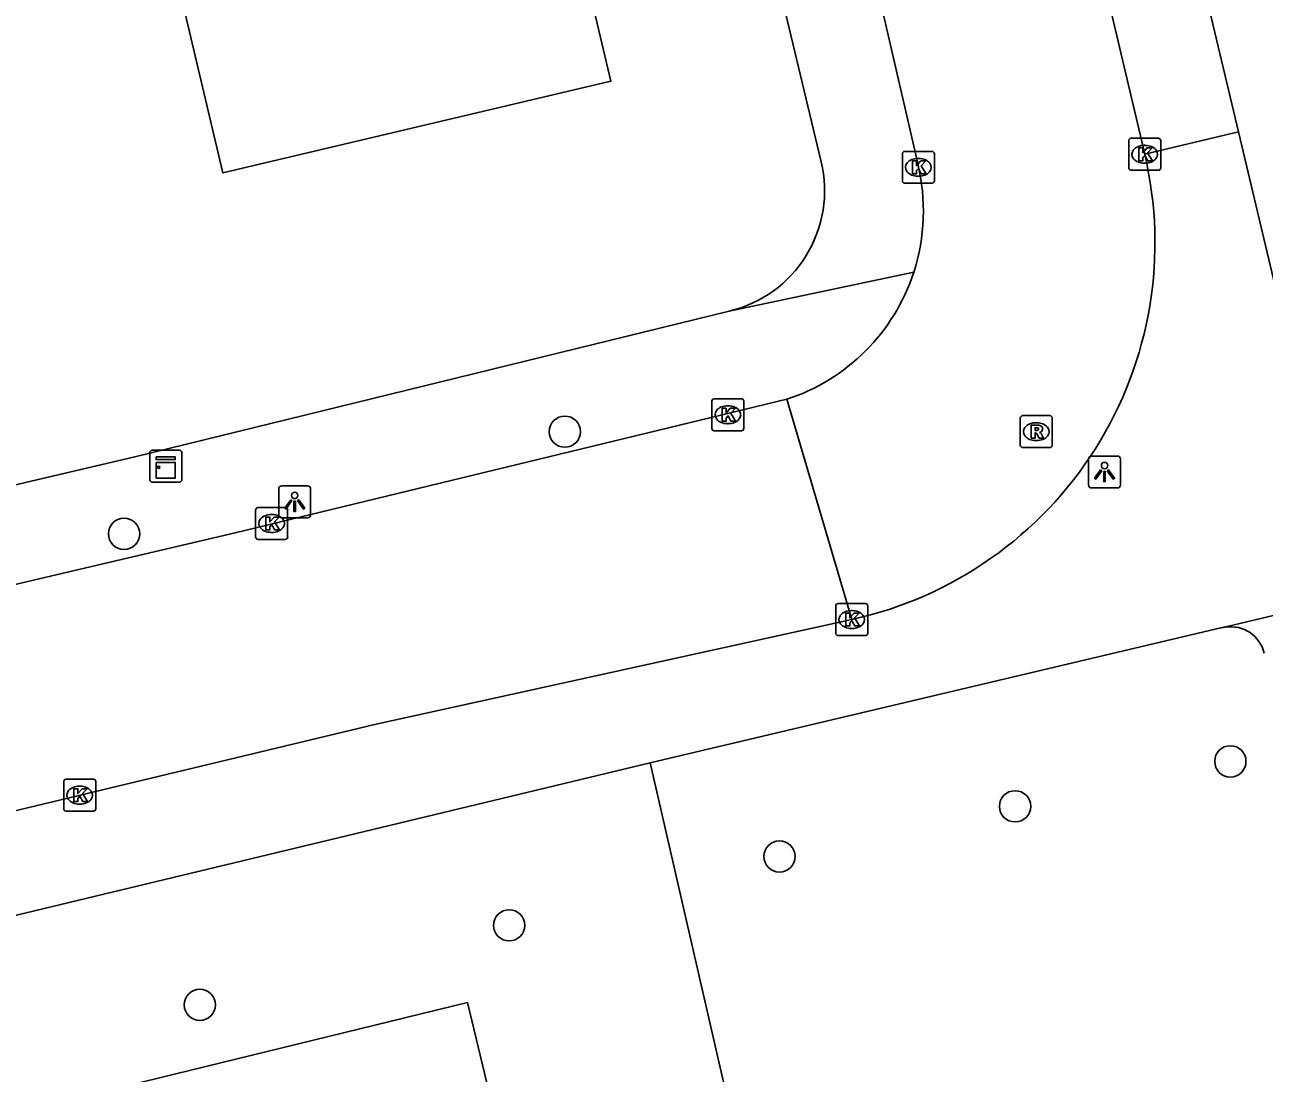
# Model space of a CAD drawing. Extents: x 162026 to 163499, y 387297 to 388169.
# Drawn here: x 163098.88 to 163137.65, y 387780.44 to 387813.24 of the extents above; entities that cross this region are included whole.
import ezdxf

# ---------------------------------------------------------------- set-up
doc = ezdxf.new("R2010")
doc.units = 0
for name, color, linetype in [('IMGEO_Boom', 7, 'Continuous'), ('IMGEO_Groenvoorziening', 7, 'Continuous'), ('IMGEO_Kast', 7, 'Continuous'), ('IMGEO_Kolk', 7, 'Continuous'), ('IMGEO_Lichtpunt', 7, 'Continuous'), ('IMGEO_Pand', 7, 'Continuous'), ('IMGEO_Rijbaan_lokaal_open', 7, 'Continuous'), ('IMGEO_Rioolput', 7, 'Continuous'), ('IMGEO_Voetpad_open', 7, 'Continuous')]:
    doc.layers.add(name, color=color, linetype=linetype)

msp = doc.modelspace()

# ---------------------------------------------------------------- linework, layer by layer
at = {"layer": 'IMGEO_Boom'}
for centre in [(163115.774, 387800.515), (163101.984, 387797.319), (163136.591, 387790.2), (163129.856, 387788.793), (163122.486, 387787.226), (163114.032, 387785.07), (163104.355, 387782.581)]:
    msp.add_circle(centre, 0.489, dxfattribs=at)
at = {"layer": 'IMGEO_Groenvoorziening'}
for points in [[(163118.446, 387790.157), (163125.27, 387760.423)], [(163118.461, 387758.815), (163112.724, 387782.656), (163067.318, 387771.549)]]:
    msp.add_lwpolyline(points, dxfattribs=at)
at = {"layer": 'IMGEO_Kast'}
for p, q in [((163102.791, 387799.011), (163102.791, 387799.852)), ((163102.791, 387799.852), (163102.791, 387799.011)), ((163102.866, 387799.936), (163103.707, 387799.936)), ((163103.707, 387799.936), (163102.866, 387799.936)), ((163103.791, 387799.861), (163103.791, 387799.02)), ((163103.791, 387799.02), (163103.791, 387799.861)), ((163103.716, 387798.936), (163102.875, 387798.936)), ((163102.875, 387798.936), (163103.716, 387798.936))]:
    msp.add_line(p, q, dxfattribs=at)
for points in [[(163102.986, 387799.726), (163103.586, 387799.726), (163103.586, 387799.641), (163102.986, 387799.641), (163102.986, 387799.726)], [(163102.986, 387799.551), (163103.586, 387799.551), (163103.586, 387799.062), (163102.986, 387799.062), (163102.986, 387799.551)]]:
    msp.add_lwpolyline(points, dxfattribs=at)
msp.add_circle((163103.07, 387799.4), 0.0377, dxfattribs=at)
for centre, start, end in [((163102.869, 387799.858), 92.4484, 184.2845), ((163102.869, 387799.858), 92.4484, 184.2845), ((163103.713, 387799.858), 2.4484, 94.2845), ((163103.713, 387799.858), 2.4484, 94.2845), ((163102.869, 387799.014), 182.4484, 274.2845), ((163102.869, 387799.014), 182.4484, 274.2845), ((163103.713, 387799.014), 272.4484, 4.2845), ((163103.713, 387799.014), 272.4484, 4.2845)]:
    msp.add_arc(centre, 0.0779, start, end, dxfattribs=at)
at = {"layer": 'IMGEO_Kolk'}
for p, q in [((163133.487, 387809.693), (163134.339, 387809.693)), ((163126.406, 387809.285), (163127.258, 387809.285)), ((163133.412, 387808.767), (163133.412, 387809.619)), ((163133.9, 387809.473), (163133.925, 387809.473)), ((163134.413, 387809.619), (163134.413, 387808.767)), ((163126.331, 387808.359), (163126.331, 387809.211)), ((163126.819, 387809.065), (163126.844, 387809.065)), ((163127.332, 387809.211), (163127.332, 387808.359)), ((163133.923, 387808.913), (163133.898, 387808.913)), ((163126.842, 387808.505), (163126.817, 387808.505)), ((163134.339, 387808.693), (163133.487, 387808.693)), ((163127.258, 387808.285), (163126.406, 387808.285)), ((163120.446, 387801.545), (163121.298, 387801.545)), ((163120.371, 387800.619), (163120.371, 387801.471)), ((163120.859, 387801.325), (163120.884, 387801.325)), ((163121.372, 387801.471), (163121.372, 387800.619)), ((163120.882, 387800.765), (163120.857, 387800.765)), ((163121.298, 387800.545), (163120.446, 387800.545)), ((163106.101, 387797.217), (163106.101, 387798.069)), ((163106.176, 387798.143), (163107.028, 387798.143)), ((163107.102, 387798.069), (163107.102, 387797.217)), ((163106.589, 387797.923), (163106.614, 387797.923)), ((163106.612, 387797.363), (163106.587, 387797.363)), ((163107.028, 387797.143), (163106.176, 387797.143)), ((163124.246, 387794.211), (163124.246, 387795.063)), ((163124.321, 387795.137), (163125.173, 387795.137)), ((163124.734, 387794.917), (163124.759, 387794.917)), ((163125.247, 387795.063), (163125.247, 387794.211)), ((163125.173, 387794.137), (163124.321, 387794.137)), ((163124.757, 387794.357), (163124.732, 387794.357)), ((163100.097, 387788.717), (163100.097, 387789.569)), ((163100.172, 387789.643), (163101.024, 387789.643)), ((163101.098, 387789.569), (163101.098, 387788.717)), ((163100.585, 387789.423), (163100.61, 387789.423)), ((163100.608, 387788.863), (163100.583, 387788.863)), ((163101.024, 387788.643), (163100.172, 387788.643))]:
    msp.add_line(p, q, dxfattribs=at)
for points in [[(163133.487, 387809.693), (163134.339, 387809.693)], [(163126.406, 387809.285), (163127.258, 387809.285)], [(163133.412, 387808.767), (163133.412, 387809.619)], [(163133.733, 387809.393), (163133.856, 387809.393), (163133.856, 387809.242), (163133.986, 387809.393), (163134.15, 387809.393), (163134.004, 387809.242), (163134.157, 387808.993), (163134.005, 387808.993), (163133.92, 387809.157), (163133.856, 387809.09), (163133.856, 387808.993), (163133.733, 387808.993), (163133.733, 387809.393)], [(163134.413, 387809.619), (163134.413, 387808.767)], [(163126.331, 387808.359), (163126.331, 387809.211)], [(163126.652, 387808.985), (163126.775, 387808.985), (163126.775, 387808.834), (163126.905, 387808.985), (163127.069, 387808.985), (163126.923, 387808.834), (163127.076, 387808.585), (163126.924, 387808.585), (163126.839, 387808.749), (163126.775, 387808.682), (163126.775, 387808.585), (163126.652, 387808.585), (163126.652, 387808.985)], [(163127.332, 387809.211), (163127.332, 387808.359)], [(163134.339, 387808.693), (163133.487, 387808.693)], [(163127.258, 387808.285), (163126.406, 387808.285)], [(163120.446, 387801.545), (163121.298, 387801.545)], [(163120.371, 387800.619), (163120.371, 387801.471)], [(163120.692, 387801.245), (163120.815, 387801.245), (163120.815, 387801.094), (163120.945, 387801.245), (163121.109, 387801.245), (163120.963, 387801.094), (163121.116, 387800.845), (163120.964, 387800.845), (163120.879, 387801.009), (163120.815, 387800.942), (163120.815, 387800.845), (163120.692, 387800.845), (163120.692, 387801.245)], [(163121.372, 387801.471), (163121.372, 387800.619)], [(163121.298, 387800.545), (163120.446, 387800.545)], [(163106.101, 387797.217), (163106.101, 387798.069)], [(163106.176, 387798.143), (163107.028, 387798.143)], [(163107.102, 387798.069), (163107.102, 387797.217)], [(163106.422, 387797.843), (163106.545, 387797.843), (163106.545, 387797.692), (163106.675, 387797.843), (163106.839, 387797.843), (163106.693, 387797.692), (163106.846, 387797.443), (163106.694, 387797.443), (163106.609, 387797.607), (163106.545, 387797.54), (163106.545, 387797.443), (163106.422, 387797.443), (163106.422, 387797.843)], [(163107.028, 387797.143), (163106.176, 387797.143)], [(163124.246, 387794.211), (163124.246, 387795.063)], [(163124.321, 387795.137), (163125.173, 387795.137)], [(163125.247, 387795.063), (163125.247, 387794.211)], [(163124.567, 387794.837), (163124.69, 387794.837), (163124.69, 387794.686), (163124.82, 387794.837), (163124.984, 387794.837), (163124.838, 387794.686), (163124.991, 387794.437), (163124.839, 387794.437), (163124.754, 387794.601), (163124.69, 387794.534), (163124.69, 387794.437), (163124.567, 387794.437), (163124.567, 387794.837)], [(163125.173, 387794.137), (163124.321, 387794.137)], [(163100.097, 387788.717), (163100.097, 387789.569)], [(163100.172, 387789.643), (163101.024, 387789.643)], [(163101.098, 387789.569), (163101.098, 387788.717)], [(163100.418, 387789.343), (163100.541, 387789.343), (163100.541, 387789.192), (163100.671, 387789.343), (163100.835, 387789.343), (163100.689, 387789.192), (163100.842, 387788.943), (163100.69, 387788.943), (163100.605, 387789.107), (163100.541, 387789.04), (163100.541, 387788.943), (163100.418, 387788.943), (163100.418, 387789.343)], [(163101.024, 387788.643), (163100.172, 387788.643)]]:
    msp.add_lwpolyline(points, dxfattribs=at)
for centre, start, end in [((163133.489, 387809.617), 91.552, 178.448), ((163133.489, 387809.617), 91.552, 178.448), ((163134.337, 387809.617), 1.552, 88.448), ((163134.337, 387809.617), 1.552, 88.448), ((163126.408, 387809.209), 91.552, 178.448), ((163126.408, 387809.209), 91.552, 178.448), ((163127.256, 387809.209), 1.552, 88.448), ((163127.256, 387809.209), 1.552, 88.448), ((163133.489, 387808.769), 181.552, 268.448), ((163133.489, 387808.769), 181.552, 268.448), ((163134.337, 387808.769), 271.552, 358.448), ((163134.337, 387808.769), 271.552, 358.448), ((163126.408, 387808.361), 181.552, 268.448), ((163126.408, 387808.361), 181.552, 268.448), ((163127.256, 387808.361), 271.552, 358.448), ((163127.256, 387808.361), 271.552, 358.448), ((163120.448, 387801.469), 91.552, 178.448), ((163120.448, 387801.469), 91.552, 178.448), ((163121.296, 387801.469), 1.552, 88.448), ((163121.296, 387801.469), 1.552, 88.448), ((163120.448, 387800.621), 181.552, 268.448), ((163120.448, 387800.621), 181.552, 268.448), ((163121.296, 387800.621), 271.552, 358.448), ((163121.296, 387800.621), 271.552, 358.448), ((163106.178, 387798.067), 91.552, 178.448), ((163106.178, 387798.067), 91.552, 178.448), ((163107.026, 387798.067), 1.552, 88.448), ((163107.026, 387798.067), 1.552, 88.448), ((163106.178, 387797.219), 181.552, 268.448), ((163106.178, 387797.219), 181.552, 268.448), ((163107.026, 387797.219), 271.552, 358.448), ((163107.026, 387797.219), 271.552, 358.448), ((163124.323, 387795.061), 91.552, 178.448), ((163124.323, 387795.061), 91.552, 178.448), ((163125.171, 387795.061), 1.552, 88.448), ((163125.171, 387795.061), 1.552, 88.448), ((163124.323, 387794.213), 181.552, 268.448), ((163124.323, 387794.213), 181.552, 268.448), ((163125.171, 387794.213), 271.552, 358.448), ((163125.171, 387794.213), 271.552, 358.448), ((163100.174, 387789.567), 91.552, 178.448), ((163100.174, 387789.567), 91.552, 178.448), ((163101.022, 387789.567), 1.552, 88.448), ((163101.022, 387789.567), 1.552, 88.448), ((163100.174, 387788.719), 181.552, 268.448), ((163100.174, 387788.719), 181.552, 268.448), ((163101.022, 387788.719), 271.552, 358.448), ((163101.022, 387788.719), 271.552, 358.448)]:
    msp.add_arc(centre, 0.0765, start, end, dxfattribs=at)
for centre, major_axis, ratio, start_param, end_param in [((163133.899, 387809.193), (-0.387, 0.002), 0.722429, 4.712389, 7.853982), ((163133.924, 387809.193), (-0.39, 0.002), 0.717154, 1.570796, 4.712389), ((163126.818, 387808.785), (-0.387, 0.002), 0.722429, 4.712389, 7.853982), ((163126.843, 387808.785), (-0.39, 0.002), 0.717154, 1.570796, 4.712389), ((163120.858, 387801.045), (-0.387, 0.002), 0.722429, 4.712389, 7.853982), ((163120.883, 387801.045), (-0.39, 0.002), 0.717154, 1.570796, 4.712389), ((163106.588, 387797.643), (-0.387, 0.002), 0.722429, 4.712389, 7.853982), ((163106.613, 387797.643), (-0.39, 0.002), 0.717154, 1.570796, 4.712389), ((163124.733, 387794.637), (-0.387, 0.002), 0.722429, 4.712389, 7.853982), ((163124.758, 387794.637), (-0.39, 0.002), 0.717154, 1.570796, 4.712389), ((163100.584, 387789.143), (-0.387, 0.002), 0.722429, 4.712389, 7.853982), ((163100.609, 387789.143), (-0.39, 0.002), 0.717154, 1.570796, 4.712389)]:
    msp.add_ellipse(centre, major_axis=major_axis, ratio=ratio, start_param=start_param, end_param=end_param, dxfattribs=at)
at = {"layer": 'IMGEO_Lichtpunt'}
for p, q in [((163132.156, 387799.657), (163132.156, 387798.85)), ((163132.156, 387799.657), (163132.156, 387798.85)), ((163133.058, 387799.752), (163132.25, 387799.752)), ((163133.058, 387799.752), (163132.25, 387799.752)), ((163133.152, 387798.85), (163133.152, 387799.657)), ((163133.152, 387798.85), (163133.152, 387799.657)), ((163107.726, 387798.816), (163106.918, 387798.816)), ((163107.726, 387798.816), (163106.918, 387798.816)), ((163106.824, 387798.721), (163106.824, 387797.914)), ((163106.824, 387798.721), (163106.824, 387797.914)), ((163107.82, 387797.914), (163107.82, 387798.721)), ((163107.82, 387797.914), (163107.82, 387798.721)), ((163132.25, 387798.756), (163133.058, 387798.756)), ((163132.25, 387798.756), (163133.058, 387798.756)), ((163106.918, 387797.82), (163107.726, 387797.82)), ((163106.918, 387797.82), (163107.726, 387797.82))]:
    msp.add_line(p, q, dxfattribs=at)
for points in [[(163132.53, 387799.321), (163132.569, 387799.293), (163132.381, 387799.031), (163132.343, 387799.058), (163132.53, 387799.321)], [(163132.632, 387799.273), (163132.679, 387799.273), (163132.679, 387798.951), (163132.632, 387798.951), (163132.632, 387799.273)], [(163132.742, 387799.293), (163132.78, 387799.32), (163132.967, 387799.058), (163132.928, 387799.03), (163132.742, 387799.293)], [(163107.198, 387798.385), (163107.237, 387798.357), (163107.049, 387798.095), (163107.011, 387798.122), (163107.198, 387798.385)], [(163107.3, 387798.337), (163107.347, 387798.337), (163107.347, 387798.015), (163107.3, 387798.015), (163107.3, 387798.337)], [(163107.41, 387798.357), (163107.448, 387798.384), (163107.635, 387798.122), (163107.596, 387798.094), (163107.41, 387798.357)]]:
    msp.add_lwpolyline(points, dxfattribs=at)
for centre in [(163132.655, 387799.455), (163107.323, 387798.519)]:
    msp.add_circle(centre, 0.0994, dxfattribs=at)
for centre, start, end in [((163132.25, 387799.657), 90, 180), ((163132.25, 387799.657), 90, 180), ((163133.058, 387799.657), 0, 90), ((163133.058, 387799.657), 0, 90), ((163106.918, 387798.721), 90, 180), ((163106.918, 387798.721), 90, 180), ((163107.726, 387798.721), 0, 90), ((163107.726, 387798.721), 0, 90), ((163132.25, 387798.85), 180, 270), ((163132.25, 387798.85), 180, 270), ((163133.058, 387798.85), 270, 0), ((163133.058, 387798.85), 270, 360), ((163106.918, 387797.914), 180, 270), ((163106.918, 387797.914), 180, 270), ((163107.726, 387797.914), 270, 0), ((163107.726, 387797.914), 270, 360)]:
    msp.add_arc(centre, 0.0946, start, end, dxfattribs=at)
at = {"layer": 'IMGEO_Pand'}
msp.add_lwpolyline([(163115.71, 387817.835), (163117.212, 387811.48), (163105.469, 387808.704), (163105.079, 387808.612), (163103.575, 387814.971), (163103.926, 387815.054)], dxfattribs=at)
at = {"layer": 'IMGEO_Rijbaan_lokaal_open'}
for points in [[(163116.089, 387883.657), (163117.335, 387878.524), (163118.765, 387872.632), (163123.367, 387853.675), (163124.521, 387848.92), (163130.919, 387821.905), (163131.803, 387818.15), (163133.911, 387809.197)], [(163126.811, 387808.9), (163122.929, 387825.761), (163121.334, 387832.421), (163118.544, 387844.065), (163117.591, 387848.044), (163112.585, 387868.725)], [(163070.931, 387789.294), (163090.579, 387793.844), (163094.351, 387794.745), (163101.106, 387796.333), (163105.465, 387797.346), (163122.722, 387801.529)], [(163122.722, 387801.529), (163124.751, 387794.639)], [(163031.703, 387772.606), (163109.875, 387791.368), (163124.751, 387794.639)]]:
    msp.add_lwpolyline(points, dxfattribs=at)
for centre, radius, start, end in [((163122.16, 387806.43), 12.073, 282.3943, 13.2489), ((163120.783, 387807.419), 6.207, 341.9877, 13.8013), ((163120.791, 387807.42), 6.199, 288.1439, 341.9572)]:
    msp.add_arc(centre, radius, start, end, dxfattribs=at)
at = {"layer": 'IMGEO_Rioolput'}
for p, q in [((163130.02, 387800.09), (163130.02, 387800.942)), ((163130.095, 387801.016), (163130.947, 387801.016)), ((163130.508, 387800.796), (163130.533, 387800.796)), ((163131.021, 387800.942), (163131.021, 387800.09)), ((163130.947, 387800.016), (163130.095, 387800.016)), ((163130.531, 387800.236), (163130.506, 387800.236))]:
    msp.add_line(p, q, dxfattribs=at)
for points in [[(163130.02, 387800.09), (163130.02, 387800.942)], [(163130.095, 387801.016), (163130.947, 387801.016)], [(163131.021, 387800.942), (163131.021, 387800.09)], [(163130.609, 387800.714), (163130.357, 387800.716), (163130.357, 387800.316)], [(163130.357, 387800.316), (163130.481, 387800.316), (163130.481, 387800.478), (163130.492, 387800.478)], [(163130.535, 387800.635), (163130.481, 387800.635), (163130.481, 387800.554)], [(163130.481, 387800.554), (163130.533, 387800.554)], [(163130.539, 387800.449), (163130.61, 387800.316), (163130.75, 387800.316), (163130.685, 387800.442)], [(163130.947, 387800.016), (163130.095, 387800.016)]]:
    msp.add_lwpolyline(points, dxfattribs=at)
for centre, radius, start, end in [((163130.097, 387800.94), 0.0765, 91.552, 178.448), ((163130.097, 387800.94), 0.0765, 91.552, 178.448), ((163130.945, 387800.94), 0.0765, 1.552, 88.448), ((163130.945, 387800.94), 0.0765, 1.552, 88.448), ((163130.491, 387800.425), 0.0533, 26.0293, 88.6989), ((163130.517, 387800.743), 0.19, 274.7715, 282.9687), ((163130.541, 387800.539), 0.0964, 77.0061, 93.1865), ((163130.555, 387800.596), 0.0378, 276.6634, 79.6772), ((163130.608, 387800.604), 0.109, 350.3612, 89.416), ((163130.606, 387800.604), 0.112, 277.5842, 350.9817), ((163130.59, 387800.389), 0.108, 29.5134, 73.7905), ((163130.097, 387800.092), 0.0765, 181.552, 268.448), ((163130.097, 387800.092), 0.0765, 181.552, 268.448), ((163130.945, 387800.092), 0.0765, 271.552, 358.448), ((163130.945, 387800.092), 0.0765, 271.552, 358.448)]:
    msp.add_arc(centre, radius, start, end, dxfattribs=at)
for centre, major_axis, ratio, start_param, end_param in [((163130.507, 387800.516), (-0.387, 0.002), 0.722429, 4.712389, 7.853982), ((163130.532, 387800.516), (-0.39, 0.002), 0.717154, 1.570796, 4.712389)]:
    msp.add_ellipse(centre, major_axis=major_axis, ratio=ratio, start_param=start_param, end_param=end_param, dxfattribs=at)
at = {"layer": 'IMGEO_Voetpad_open'}
for points in [[(163136.842, 387809.895), (163119.098, 387884.421)], [(163109.768, 387867.539), (163123.795, 387808.956)], [(163133.911, 387809.197), (163136.842, 387809.895)], [(163140.031, 387796.502), (163136.842, 387809.895)], [(163126.686, 387805.5), (163120.914, 387804.286)], [(163120.914, 387804.286), (163102.324, 387799.729), (163070.247, 387792.203)], [(163140.298, 387795.327), (163136.448, 387794.405)], [(163136.339, 387794.384), (163118.446, 387790.157)], [(163065.879, 387777.538), (163074.487, 387779.595), (163118.446, 387790.157)]]:
    msp.add_lwpolyline(points, dxfattribs=at)
for centre, radius, start, end in [((163120.021, 387808.061), 3.879, 283.3133, 13.3444), ((163136.579, 387793.43), 0.983, 97.6695, 104.1405), ((163136.596, 387793.331), 1.084, 13.6124, 97.8494)]:
    msp.add_arc(centre, radius, start, end, dxfattribs=at)

doc.saveas('drawing.dxf')
